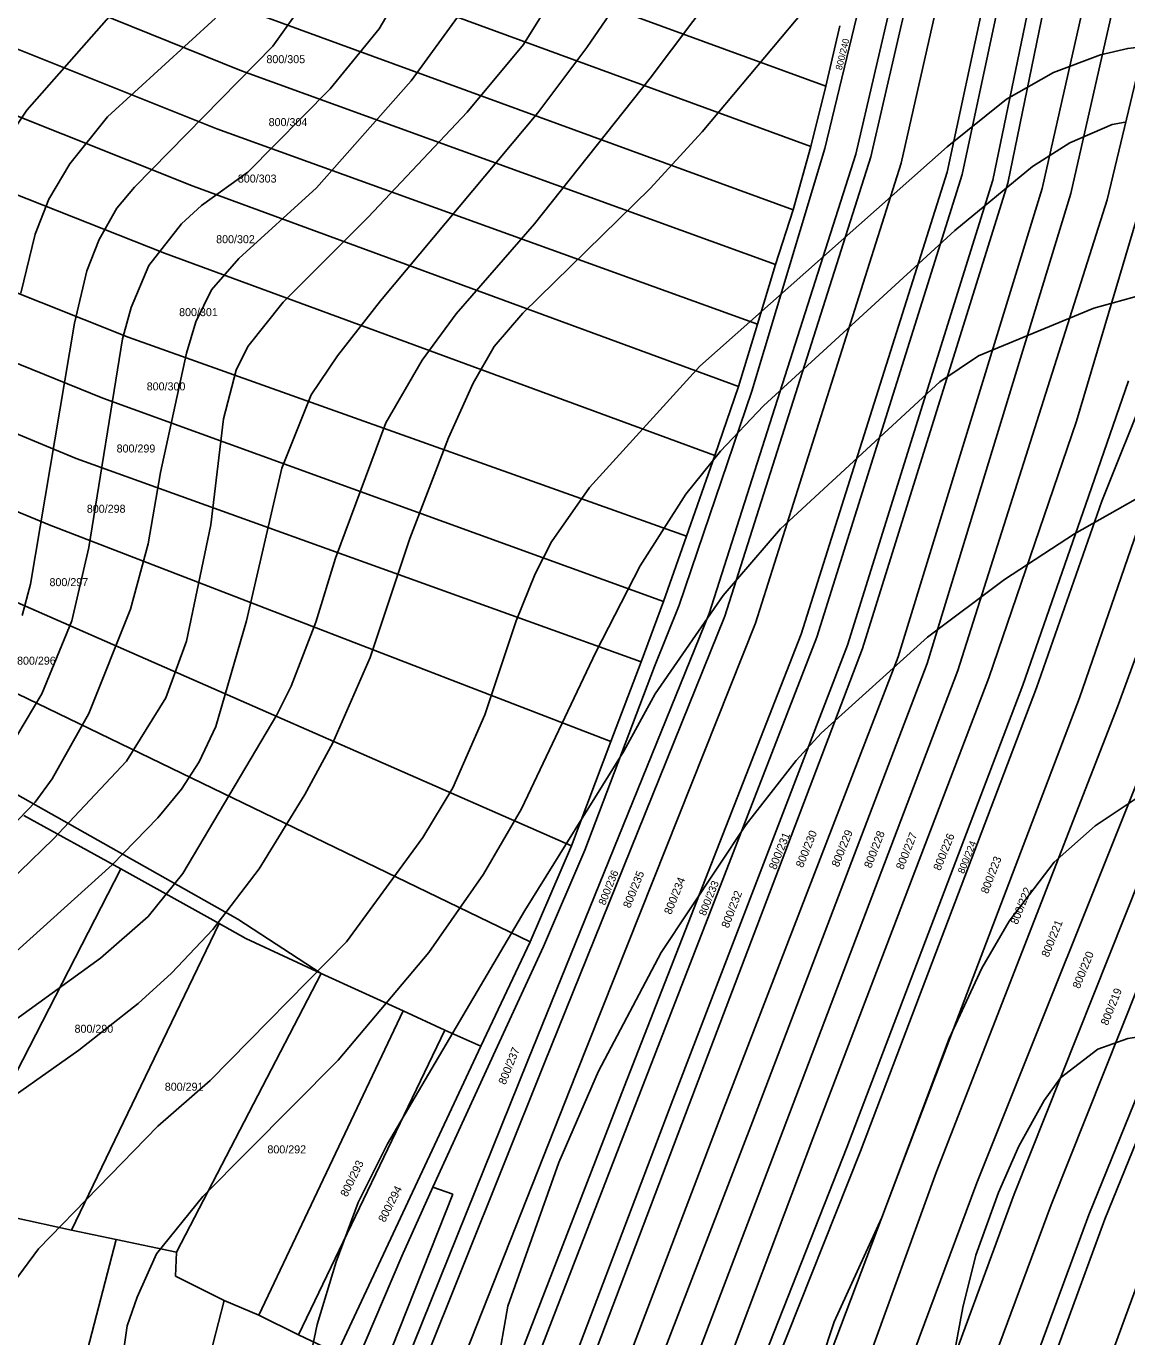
# Model space of a CAD drawing. Extents: x -555860 to -552701, y -1187050 to -1182291.
# Drawn here: x -554528.6 to -554294.8, y -1186392.8 to -1186114.4 of the extents above; entities that cross this region are included whole.
import ezdxf

# ---------------------------------------------------------------- set-up
doc = ezdxf.new("R2010")
doc.units = 0
for name, color, linetype in [('LEG_2b', 7, 'Continuous'), ('Level 40', 7, 'Continuous'), ('Level 41', 7, 'Continuous'), ('Level 42', 7, 'Continuous'), ('navrh_BV', 7, 'Continuous')]:
    doc.layers.add(name, color=color, linetype=linetype)

msp = doc.modelspace()

# ---------------------------------------------------------------- linework, layer by layer
at = {"layer": 'Level 40'}
for points in [[(-554535.42, -1186142.56), (-554528.48, -1186132.3), (-554499.92, -1186099.86)], [(-554544.29, -1186307.84), (-554522.8, -1186287.04), (-554507.27, -1186270.54), (-554498.95, -1186257.09), (-554494.51, -1186245.03), (-554489.4, -1186220.34), (-554486.7, -1186197.86), (-554483.98, -1186187.49), (-554481.48, -1186182.5), (-554473.99, -1186173.07), (-554455.97, -1186155.04), (-554434.89, -1186132.72), (-554422.97, -1186118.3), (-554415.48, -1186106.24)], [(-554292.17, -1186118.9), (-554294.59, -1186119.18), (-554300.4, -1186120.52), (-554310.38, -1186124.26), (-554320.36, -1186129.95), (-554332.98, -1186140.07), (-554385.53, -1186186.66), (-554408.96, -1186212.45), (-554417.01, -1186223.96), (-554420.47, -1186230.75), (-554424.49, -1186240.73), (-554431.15, -1186260.7), (-554437.94, -1186276.23), (-554444.32, -1186286.77), (-554460.54, -1186308.95), (-554489.52, -1186338.35), (-554500.61, -1186348.05), (-554525.99, -1186374.12), (-554533.34, -1186384.1)]]:
    msp.add_lwpolyline(points, dxfattribs=at)
at = {"layer": 'Level 41'}
for points in [[(-554530.57, -1186265.14), (-554525.3, -1186256.26), (-554518.92, -1186240.73), (-554515.31, -1186225.2), (-554508.1, -1186180.83), (-554506.3, -1186174.18), (-554502.56, -1186165.3), (-554495.62, -1186156.43), (-554491.32, -1186152.55), (-554481.48, -1186145.48), (-554464.01, -1186127.73), (-554453.61, -1186114.97), (-554445.43, -1186100.97)], [(-554529.46, -1186239.62), (-554527.65, -1186232.97), (-554518.36, -1186177.51), (-554515.73, -1186166.41), (-554513.09, -1186159.76), (-554509.35, -1186153.1), (-554505.61, -1186148.66), (-554476.21, -1186118.72), (-554465.4, -1186103.46)], [(-554538.05, -1186317.55), (-554510.32, -1186292.59), (-554500.61, -1186282.61), (-554495.62, -1186276.51), (-554491.88, -1186270.68), (-554488.28, -1186263.2), (-554481.76, -1186240.73), (-554474.27, -1186208.29), (-554468.03, -1186192.76), (-554462.48, -1186184.44), (-554453.33, -1186172.79), (-554419.92, -1186132.86), (-554409.52, -1186118.99), (-554400.78, -1186106.24)], [(-554537.5, -1186346.11), (-554517.39, -1186331.97), (-554504.78, -1186321.99), (-554497.7, -1186315.61), (-554488.97, -1186306.32), (-554479.12, -1186293.42), (-554469.42, -1186277.61), (-554463.45, -1186266.66), (-554455.55, -1186248.5), (-554447.09, -1186223.26), (-554438.91, -1186201.91), (-554433.64, -1186190.26), (-554429.21, -1186182.5), (-554423.11, -1186175.43), (-554396.07, -1186148.94), (-554384.97, -1186136.88), (-554361.68, -1186109.15)], [(-554382.48, -1186107.34), (-554396.07, -1186125.51), (-554420.61, -1186156.43), (-554437.25, -1186175.56), (-554444.46, -1186185.41), (-554452.22, -1186198.72), (-554462.9, -1186227.42), (-554467.06, -1186241.01), (-554472.33, -1186254.6), (-554475.38, -1186260.7), (-554495.35, -1186294.39), (-554502.7, -1186303.54), (-554512.82, -1186312.42), (-554536.25, -1186329.33)], [(-554436.42, -1186111.78), (-554446.82, -1186126.06), (-554466.92, -1186148.8), (-554483.42, -1186163.78), (-554489.24, -1186170.43), (-554492.57, -1186177.23), (-554494.51, -1186183.88), (-554500.06, -1186209.26), (-554502.7, -1186224.37), (-554506.44, -1186238.24), (-554515.31, -1186260.42), (-554523.08, -1186274.29), (-554526.68, -1186279.28), (-554533.61, -1186286.49)], [(-554488.41, -1186112.75), (-554511.29, -1186133.69), (-554519.33, -1186143.67), (-554523.77, -1186151.16), (-554526.68, -1186158.65), (-554529.73, -1186171.13)], [(-554509.35, -1186405.74), (-554507.13, -1186390.48), (-554505.05, -1186384.38), (-554500.89, -1186375.23), (-554491.05, -1186363.03), (-554462.35, -1186334.05), (-554443.07, -1186311.17), (-554431.43, -1186294.53), (-554423.38, -1186280.67), (-554407.58, -1186247.39), (-554398.15, -1186229.09), (-554388.44, -1186213.83), (-554381.09, -1186204.68), (-554371.94, -1186195.11), (-554331.32, -1186157.82), (-554314.82, -1186144.23), (-554306.91, -1186139.24), (-554297.9, -1186135.35), (-554295.15, -1186134.84)], [(-554470.25, -1186406.84), (-554466.78, -1186390.21), (-554462.76, -1186376.89), (-554458.05, -1186364.28), (-554451.81, -1186351.8), (-554422.69, -1186302.3), (-554401.61, -1186268.46), (-554394.96, -1186256.26), (-554380.54, -1186235.33), (-554368.34, -1186221.18), (-554334.5, -1186189.98), (-554326.32, -1186184.44), (-554301.78, -1186174.32), (-554277.19, -1186167.56)], [(-554428.65, -1186399.63), (-554426.3, -1186386.32), (-554415.48, -1186355.82), (-554407.02, -1186336.41), (-554393.71, -1186311.17), (-554375.69, -1186283.99), (-554365.01, -1186270.41), (-554359.74, -1186264.58), (-554337.14, -1186244.2), (-554320.78, -1186232), (-554305.94, -1186222.29), (-554289.3, -1186212.86)], [(-554242.16, -1186395.75), (-554246.18, -1186368.3), (-554252, -1186313.39), (-554254.5, -1186296.75), (-554255.89, -1186291.2), (-554257.13, -1186288.43), (-554262.96, -1186280.8), (-554265.18, -1186278.73), (-554269.2, -1186276.23), (-554272.79, -1186274.75), (-554277.38, -1186273.87), (-554282.92, -1186274.15), (-554287.15, -1186275.49), (-554290.69, -1186277.06), (-554301.5, -1186284.27), (-554310.24, -1186292.04), (-554319.81, -1186304.52), (-554325.63, -1186314.5), (-554332.56, -1186329.47), (-554346.84, -1186367.47), (-554356.97, -1186389.65), (-554359.74, -1186397.97)]]:
    msp.add_lwpolyline(points, dxfattribs=at)
at = {"layer": 'Level 42'}
msp.add_lwpolyline([(-554254.22, -1186423.76), (-554260.6, -1186371.63), (-554261.15, -1186362.75), (-554263.65, -1186351.38), (-554268.78, -1186339.04), (-554272.66, -1186333.63), (-554275.44, -1186331.14), (-554280.55, -1186329), (-554287.92, -1186328.5), (-554294.57, -1186329.47), (-554300.95, -1186331.69), (-554308.85, -1186337.79), (-554312.32, -1186342.65), (-554317.73, -1186352.35), (-554322.03, -1186362.2), (-554326.88, -1186375.51), (-554329.65, -1186386.6), (-554331.87, -1186398.8)], dxfattribs=at)
at = {"layer": 'navrh_BV'}
for p, q in [((-554587.84, -1186081.44), (-554482.85, -1186123.92)), ((-554467.24, -1186087.47), (-554358.75, -1186127.18)), ((-554595.17, -1186093.44), (-554488.13, -1186136.21)), ((-554472.51, -1186099.47), (-554361.93, -1186140.02)), ((-554349.54, -1186101.51), (-554358.91, -1186140.45)), ((-554343.19, -1186102.23), (-554352.39, -1186141.61)), ((-554349.2, -1186142.18), (-554340.01, -1186102.58)), ((-554333.66, -1186103.3), (-554342.74, -1186143.51)), ((-554332.98, -1186145.44), (-554324.12, -1186104.38)), ((-554602.25, -1186105.03), (-554493.14, -1186148.4)), ((-554320.94, -1186104.74), (-554329.75, -1186145.97)), ((-554323.28, -1186147.12), (-554314.59, -1186105.46)), ((-554311.41, -1186105.82), (-554320.05, -1186147.8)), ((-554312.78, -1186148.9), (-554303.27, -1186106.74)), ((-554297.01, -1186107.45), (-554306.68, -1186149.97)), ((-554298.96, -1186151.33), (-554288.72, -1186108.44)), ((-554477.92, -1186112.42), (-554365.7, -1186153.44)), ((-554355.74, -1186114.36), (-554358.75, -1186127.18)), ((-554609.14, -1186119.33), (-554499.21, -1186162.63)), ((-554482.85, -1186123.92), (-554369.39, -1186165.08)), ((-554358.75, -1186127.18), (-554361.93, -1186140.02)), ((-554616.49, -1186136.77), (-554506.93, -1186180.5)), ((-554488.13, -1186136.21), (-554373.27, -1186177.71)), ((-554358.91, -1186140.45), (-554374.45, -1186191.97)), ((-554361.93, -1186140.02), (-554365.7, -1186153.44)), ((-554352.39, -1186141.61), (-554383.52, -1186239.17)), ((-554380.2, -1186239.74), (-554349.2, -1186142.18)), ((-554342.74, -1186143.51), (-554373.68, -1186241.25)), ((-554363.97, -1186243.57), (-554332.98, -1186145.44)), ((-554329.75, -1186145.97), (-554360.64, -1186244.21)), ((-554493.14, -1186148.4), (-554377.29, -1186191)), ((-554354.12, -1186245.94), (-554323.28, -1186147.12)), ((-554320.05, -1186147.8), (-554350.91, -1186246.61)), ((-554343.35, -1186248.4), (-554312.78, -1186148.9)), ((-554619.73, -1186150), (-554512.29, -1186193.42)), ((-554306.68, -1186149.97), (-554337.18, -1186249.82)), ((-554330.67, -1186251.32), (-554298.96, -1186151.33)), ((-554365.7, -1186153.44), (-554369.39, -1186165.08)), ((-554291.88, -1186152.57), (-554305.48, -1186198.33)), ((-554270.18, -1186156.33), (-554304.82, -1186257.1)), ((-554499.21, -1186162.63), (-554382.3, -1186205.61)), ((-554622.99, -1186162.86), (-554517.96, -1186206.26)), ((-554369.39, -1186165.08), (-554373.27, -1186177.71)), ((-554625.65, -1186178.4), (-554523.71, -1186220.38)), ((-554373.27, -1186177.71), (-554377.29, -1186191)), ((-554506.93, -1186180.5), (-554388.34, -1186222.73)), ((-554302.92, -1186214.35), (-554294.46, -1186189.77)), ((-554512.29, -1186193.42), (-554393.22, -1186236.64)), ((-554374.45, -1186191.97), (-554389.91, -1186237.39)), ((-554377.29, -1186191), (-554382.3, -1186205.61)), ((-554290.39, -1186191.14), (-554300.08, -1186215.31)), ((-554296.76, -1186259), (-554273.35, -1186194.82)), ((-554305.48, -1186198.33), (-554324.11, -1186252.86)), ((-554517.96, -1186206.26), (-554397.95, -1186249.46)), ((-554382.3, -1186205.61), (-554388.34, -1186222.73)), ((-554316.9, -1186254.44), (-554302.92, -1186214.35)), ((-554300.08, -1186215.31), (-554313.97, -1186254.99)), ((-554523.71, -1186220.38), (-554404.38, -1186266.39)), ((-554388.34, -1186222.73), (-554393.22, -1186236.64)), ((-554530.53, -1186236.88), (-554412.74, -1186288.51)), ((-554393.22, -1186236.64), (-554397.95, -1186249.46)), ((-554395.11, -1186250.43), (-554389.91, -1186237.39)), ((-554383.52, -1186239.17), (-554422.06, -1186334.1)), ((-554418.65, -1186335.01), (-554380.2, -1186239.74)), ((-554373.68, -1186241.25), (-554411.78, -1186336.94)), ((-554401.57, -1186339.7), (-554363.97, -1186243.57)), ((-554360.64, -1186244.21), (-554398.05, -1186340.55)), ((-554391.21, -1186342.52), (-554354.12, -1186245.94)), ((-554350.91, -1186246.61), (-554387.75, -1186343.47)), ((-554380.82, -1186345.37), (-554343.35, -1186248.4)), ((-554409.9, -1186289.48), (-554395.11, -1186250.43)), ((-554397.95, -1186249.46), (-554404.38, -1186266.39)), ((-554337.18, -1186249.82), (-554374.34, -1186347.13)), ((-554367.79, -1186348.91), (-554330.67, -1186251.32)), ((-554537.46, -1186252.88), (-554421.54, -1186308.95)), ((-554324.11, -1186252.86), (-554361.48, -1186350.73)), ((-554354.25, -1186352.62), (-554316.9, -1186254.44)), ((-554313.97, -1186254.99), (-554351.34, -1186353.42)), ((-554342.48, -1186355.9), (-554304.82, -1186257.1)), ((-554335.3, -1186357.91), (-554296.76, -1186259)), ((-554326.69, -1186360.12), (-554287.17, -1186261.39)), ((-554279.18, -1186263.15), (-554318.7, -1186362.53)), ((-554310.87, -1186364.82), (-554271.31, -1186265.3)), ((-554548.08, -1186267.75), (-554483.64, -1186304.1)), ((-554404.38, -1186266.39), (-554412.74, -1186288.51)), ((-554262.55, -1186267.3), (-554302.84, -1186366.9)), ((-554299.47, -1186367.83), (-554258.98, -1186268.03)), ((-554508.46, -1186293.44), (-554529.06, -1186282.08)), ((-554412.74, -1186288.51), (-554421.54, -1186308.95)), ((-554418.7, -1186309.92), (-554409.9, -1186289.48)), ((-554538.87, -1186352.52), (-554508.46, -1186293.44)), ((-554487.57, -1186305.03), (-554508.46, -1186293.44)), ((-554483.64, -1186304.1), (-554465.94, -1186315.64)), ((-554518.97, -1186370.16), (-554487.57, -1186305.03)), ((-554481.9, -1186308.24), (-554487.57, -1186305.03)), ((-554465.94, -1186315.64), (-554481.9, -1186308.24)), ((-554432, -1186331.07), (-554421.54, -1186308.95)), ((-554428.89, -1186332.02), (-554418.7, -1186309.92)), ((-554496.69, -1186374.86), (-554465.94, -1186315.64)), ((-554448.51, -1186323.61), (-554465.94, -1186315.64)), ((-554479.14, -1186388.25), (-554448.51, -1186323.61)), ((-554439.65, -1186327.7), (-554448.51, -1186323.61)), ((-554470.76, -1186392.37), (-554439.65, -1186327.7)), ((-554432, -1186331.07), (-554439.65, -1186327.7)), ((-554462.55, -1186396.31), (-554432, -1186331.07)), ((-554442.19, -1186361.03), (-554428.89, -1186332.02)), ((-554422.06, -1186334.1), (-554463.82, -1186437.9)), ((-554460.18, -1186438.73), (-554418.65, -1186335.01)), ((-554411.78, -1186336.94), (-554452.83, -1186440.69)), ((-554441.72, -1186443.44), (-554401.57, -1186339.7)), ((-554398.05, -1186340.55), (-554438.14, -1186444.25)), ((-554430.69, -1186446.08), (-554391.21, -1186342.52)), ((-554387.75, -1186343.47), (-554427.01, -1186446.96)), ((-554420.14, -1186448.74), (-554380.82, -1186345.37)), ((-554374.34, -1186347.13), (-554414, -1186450.22)), ((-554407.08, -1186451.9), (-554367.79, -1186348.91)), ((-554361.48, -1186350.73), (-554400.34, -1186453.57)), ((-554394.67, -1186455.12), (-554354.25, -1186352.62)), ((-554351.34, -1186353.42), (-554392.1, -1186455.71)), ((-554381.24, -1186458.4), (-554342.48, -1186355.9)), ((-554372.46, -1186460.58), (-554335.3, -1186357.91)), ((-554364.77, -1186462.49), (-554326.69, -1186360.12)), ((-554467.53, -1186437), (-554437.96, -1186362.53)), ((-554448.8, -1186375.68), (-554442.19, -1186361.03)), ((-554442.19, -1186361.03), (-554437.96, -1186362.53)), ((-554318.7, -1186362.53), (-554356.34, -1186464.84)), ((-554348.64, -1186466.5), (-554310.87, -1186364.82)), ((-554518.97, -1186370.16), (-554531.2, -1186367.47)), ((-554302.84, -1186366.9), (-554340.49, -1186468.57)), ((-554336.81, -1186469.45), (-554299.47, -1186367.83)), ((-554509.47, -1186372.16), (-554518.97, -1186370.16)), ((-554325.81, -1186472.34), (-554288.65, -1186370.92)), ((-554509.47, -1186372.16), (-554546.74, -1186514.9)), ((-554496.69, -1186374.86), (-554509.47, -1186372.16)), ((-554496.89, -1186379.92), (-554496.69, -1186374.86)), ((-554458.4, -1186398.3), (-554448.8, -1186375.68)), ((-554486.52, -1186385.08), (-554496.89, -1186379.92)), ((-554524.64, -1186532.7), (-554486.52, -1186385.08)), ((-554479.14, -1186388.25), (-554486.52, -1186385.08)), ((-554470.76, -1186392.37), (-554479.14, -1186388.25)), ((-554462.55, -1186396.31), (-554470.76, -1186392.37))]:
    msp.add_line(p, q, dxfattribs=at)

# ---------------------------------------------------------------- texts
at = {"layer": 'LEG_2b'}
for s, height, rotation, p in [('800/240', 1.4, 76, (-554355.35, -1186123.85)), ('800/230', 1.7, 68, (-554363.62, -1186293.31)), ('800/229', 1.7, 68, (-554356.04, -1186293.19)), ('800/231', 1.7, 68, (-554369.34, -1186293.74)), ('800/228', 1.7, 69, (-554349.11, -1186293.43)), ('800/227', 1.7, 68, (-554342.35, -1186293.74)), ('800/226', 1.7, 68, (-554334.42, -1186293.94)), ('800/224', 1.5, 68, (-554329.42, -1186294.58)), ('800/223', 1.7, 69, (-554324.31, -1186298.85)), ('800/236', 1.6, 68, (-554405.63, -1186301.28)), ('800/235', 1.7, 68, (-554400.32, -1186301.91)), ('800/234', 1.7, 68, (-554391.61, -1186303.26)), ('800/233', 1.6, 68, (-554384.3, -1186303.53)), ('800/232', 1.7, 69, (-554379.41, -1186306.15)), ('800/222', 1.7, 68, (-554318.04, -1186305.39)), ('800/221', 1.7, 68, (-554311.45, -1186312.34)), ('800/220', 1.7, 68, (-554304.84, -1186319.01)), ('800/219', 1.7, 68, (-554298.86, -1186326.81)), ('800/237', 1.7, 68, (-554426.8, -1186339.4)), ('800/293', 1.7, 64, (-554460.43, -1186363.25)), ('800/294', 1.7, 63, (-554452.41, -1186368.64))]:
    msp.add_text(s, height=height, rotation=rotation, dxfattribs=at).set_placement(p)
for s, p in [('800/305', (-554477.56, -1186122.3)), ('800/304', (-554477.09, -1186135.67)), ('800/303', (-554483.63, -1186147.66)), ('800/302', (-554488.24, -1186160.54)), ('800/301', (-554496.11, -1186176.03)), ('800/300', (-554502.99, -1186191.8)), ('800/299', (-554509.38, -1186204.99)), ('800/298', (-554515.71, -1186217.79)), ('800/297', (-554523.64, -1186233.38)), ('800/296', (-554530.53, -1186250.06)), ('800/290', (-554518.32, -1186328.24)), ('800/291', (-554499.15, -1186340.55)), ('800/292', (-554477.35, -1186353.86))]:
    msp.add_text(s, height=1.7, dxfattribs=at).set_placement(p)

doc.saveas('drawing.dxf')
